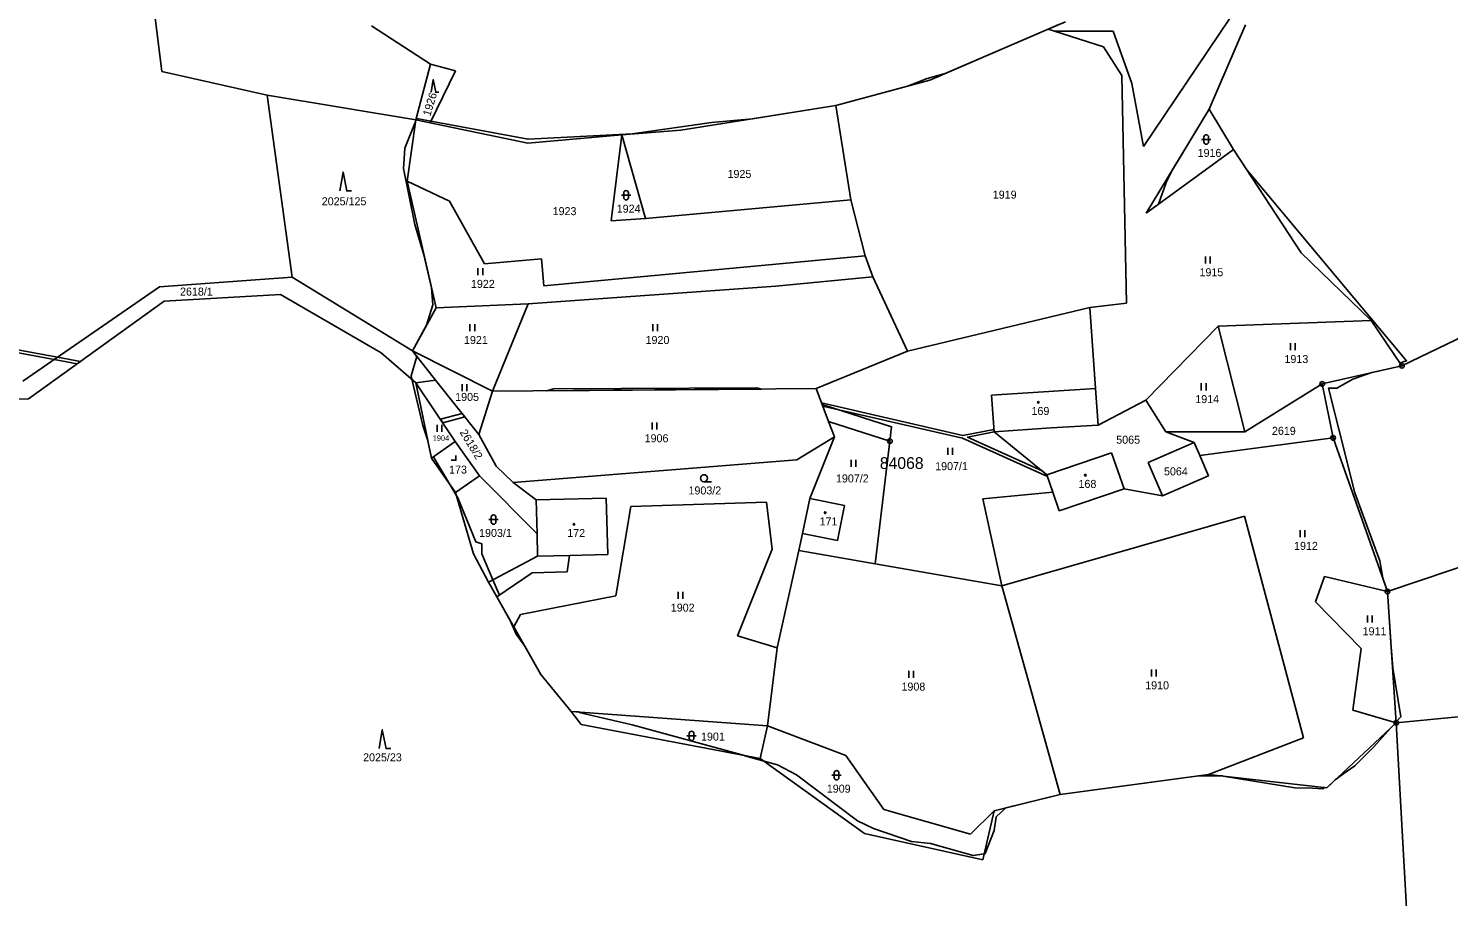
# Model space of a CAD drawing. Extents: x -439246 to -433691, y -1130252 to -1121148.
# Drawn here: x -435128.3 to -434826.6, y -1122853.5 to -1122669.1 of the extents above; entities that cross this region are included whole.
import ezdxf

# ---------------------------------------------------------------- set-up
doc = ezdxf.new("R2010")
doc.units = 0
for name, color, linetype in [('Vrstva 1', 7, 'Continuous'), ('Vrstva 16', 7, 'Continuous'), ('Vrstva 18', 7, 'Continuous'), ('Vrstva 19', 7, 'Continuous'), ('Vrstva 24', 7, 'Continuous'), ('Vrstva 25', 7, 'Continuous'), ('Vrstva 3', 7, 'Continuous'), ('Vrstva 30', 7, 'Continuous'), ('Vrstva 37', 7, 'Continuous'), ('Vrstva 4', 7, 'Continuous'), ('Vrstva 52', 7, 'Continuous'), ('Vrstva 53', 7, 'Continuous'), ('Vrstva 6', 7, 'Continuous')]:
    doc.layers.add(name, color=color, linetype=linetype)

msp = doc.modelspace()

# ---------------------------------------------------------------- linework, layer by layer
at = {"layer": 'Vrstva 1'}
for p, q in [((-434958.28, -1122752.63), (-434960.91, -1122745.65)), ((-434957.04, -1122755.91), (-434958.28, -1122752.63)), ((-434958.28, -1122752.63), (-434945.26, -1122756.79)), ((-434945.26, -1122756.79), (-434948.4, -1122782.86)), ((-434964.58, -1122780.04), (-434948.4, -1122782.86)), ((-434948.4, -1122782.86), (-434921.51, -1122787.56))]:
    msp.add_line(p, q, dxfattribs=at)
for points in [[(-435110.67, -1122591.86), (-435099.91, -1122678.29)], [(-434911.62, -1122669.31), (-434936.77, -1122680.13)], [(-434907.93, -1122667.72), (-434911.62, -1122669.31)], [(-434911.62, -1122669.31), (-434910.32, -1122669.73)], [(-434891.42, -1122694.21), (-434873.15, -1122667.13)], [(-434877.47, -1122686.27), (-434869.74, -1122668.37)], [(-434910.32, -1122669.73), (-434897.86, -1122669.73)], [(-434910.32, -1122669.73), (-434899.9, -1122673.08)], [(-434897.86, -1122669.73), (-434893.9, -1122680.87)], [(-434899.9, -1122673.08), (-434896.02, -1122679.15)], [(-435099.91, -1122678.29), (-435077.56, -1122683.33)], [(-435045.99, -1122688.56), (-435042.85, -1122676.72)], [(-435037.54, -1122678.13), (-435042.94, -1122689.2)], [(-435042.85, -1122676.72), (-435037.54, -1122678.13)], [(-434936.77, -1122680.13), (-434956.77, -1122685.52)], [(-434896.02, -1122679.15), (-434895, -1122727.5)], [(-434893.9, -1122680.87), (-434891.42, -1122694.21)], [(-435077.56, -1122683.33), (-435072.24, -1122721.97)], [(-434956.77, -1122685.52), (-434989.69, -1122690.73)], [(-434953.53, -1122705.58), (-434956.77, -1122685.52)], [(-434877.47, -1122686.27), (-434890.86, -1122708.42)], [(-434872.29, -1122694.89), (-434877.47, -1122686.27)], [(-435045.99, -1122688.56), (-435047.8, -1122701.6)], [(-435042.94, -1122689.2), (-435045.99, -1122688.56)], [(-435022.17, -1122693.54), (-435042.94, -1122689.2)], [(-435002.21, -1122691.76), (-435022.17, -1122693.54)], [(-435002.21, -1122691.76), (-435004.45, -1122710.03)], [(-434989.69, -1122690.73), (-435002.21, -1122691.76)], [(-434997.18, -1122709.5), (-435002.21, -1122691.76)], [(-434890.86, -1122708.42), (-434872.29, -1122694.89)], [(-434857.89, -1122716.8), (-434872.29, -1122694.89)], [(-435047.8, -1122701.6), (-435041.66, -1122728.48)], [(-435047.8, -1122701.6), (-435038.84, -1122705.84)], [(-434997.18, -1122709.5), (-434953.53, -1122705.58)], [(-434950.53, -1122717.43), (-434953.53, -1122705.58)], [(-435038.84, -1122705.84), (-435031.39, -1122719.18)], [(-435004.45, -1122710.03), (-434997.18, -1122709.5)], [(-435018.74, -1122723.84), (-434950.53, -1122717.43)], [(-434948.89, -1122721.88), (-434950.53, -1122717.43)], [(-434843.04, -1122731.17), (-434857.89, -1122716.8)], [(-435031.39, -1122719.18), (-435019.27, -1122718.07)], [(-435019.27, -1122718.07), (-435018.74, -1122723.84)], [(-435072.24, -1122721.97), (-435100.43, -1122724.06)], [(-435046.68, -1122737.62), (-435072.24, -1122721.97)], [(-434969.49, -1122723.92), (-434948.89, -1122721.88)], [(-434941.52, -1122737.69), (-434948.89, -1122721.88)], [(-435100.43, -1122724.06), (-435129.44, -1122744.07)], [(-435074.7, -1122725.66), (-435099.41, -1122727.04)], [(-435053.29, -1122738.05), (-435074.7, -1122725.66)], [(-435022.09, -1122727.61), (-434969.49, -1122723.92)], [(-435099.41, -1122727.04), (-435128.22, -1122747.8)], [(-435041.66, -1122728.48), (-435046.68, -1122737.62)], [(-435022.09, -1122727.61), (-435041.66, -1122728.48)], [(-435029.69, -1122746.2), (-435022.09, -1122727.61)], [(-434902.81, -1122728.41), (-434941.52, -1122737.69)], [(-434895, -1122727.5), (-434902.81, -1122728.41)], [(-434901.58, -1122745.59), (-434902.81, -1122728.41)], [(-434836.51, -1122740.8), (-434813.44, -1122729.7)], [(-434890.92, -1122748.1), (-434875.56, -1122732.38)], [(-434875.56, -1122732.38), (-434843.04, -1122731.17)], [(-434875.56, -1122732.38), (-434869.89, -1122754.85)], [(-434836.51, -1122740.8), (-434843.04, -1122731.17)], [(-435045.93, -1122744.39), (-435053.29, -1122738.05)], [(-435046.68, -1122737.62), (-435029.69, -1122746.2)], [(-435046.68, -1122737.62), (-435041.75, -1122743.82)], [(-434960.91, -1122745.65), (-434941.52, -1122737.69)], [(-434853.42, -1122744.64), (-434836.51, -1122740.8)], [(-435045.93, -1122744.39), (-435041.75, -1122743.82)], [(-435042.66, -1122760.42), (-435045.93, -1122744.39)], [(-435045.93, -1122744.39), (-435037.58, -1122756.85)], [(-435041.75, -1122743.82), (-435032.56, -1122755.39)], [(-434869.89, -1122754.85), (-434853.42, -1122744.64)], [(-434851.13, -1122756.12), (-434853.42, -1122744.64)], [(-435128.22, -1122747.8), (-435145.57, -1122747.87)], [(-435029.69, -1122746.2), (-435032.56, -1122755.39)], [(-435029.69, -1122746.2), (-434960.91, -1122745.65)], [(-434923.66, -1122747.06), (-434901.58, -1122745.59)], [(-434923.14, -1122754.85), (-434923.66, -1122747.06)], [(-434901.02, -1122753.41), (-434901.58, -1122745.59)], [(-434839.57, -1122788.76), (-434713.87, -1122746.4)], [(-434890.92, -1122748.1), (-434901.02, -1122753.41)], [(-434886.67, -1122754.85), (-434890.92, -1122748.1)], [(-434910.97, -1122753.97), (-434901.02, -1122753.41)], [(-435042.66, -1122760.42), (-435037.58, -1122756.85)], [(-435037.58, -1122756.85), (-435032.45, -1122764.16)], [(-435032.56, -1122755.39), (-435028.9, -1122762.1)], [(-434957.04, -1122755.91), (-434965, -1122760.77)], [(-434957.04, -1122755.91), (-434962.29, -1122768.97)], [(-434923.14, -1122754.85), (-434910.97, -1122753.97)], [(-434911.93, -1122763.93), (-434923.14, -1122754.85)], [(-434869.89, -1122754.85), (-434886.67, -1122754.85)], [(-434886.67, -1122754.85), (-434880.62, -1122757.08)], [(-434851.13, -1122756.12), (-434879.42, -1122759.85)], [(-434839.57, -1122788.76), (-434851.13, -1122756.12)], [(-434911.93, -1122763.93), (-434898.18, -1122759.27)], [(-434898.18, -1122759.27), (-434895.47, -1122766.9)], [(-434880.62, -1122757.08), (-434890.41, -1122761.31)], [(-434879.42, -1122759.85), (-434880.62, -1122757.08)], [(-434877.55, -1122764.19), (-434879.42, -1122759.85)], [(-435037.53, -1122767.73), (-435042.66, -1122760.42)], [(-435028.9, -1122762.1), (-435025.28, -1122765.56)], [(-434965, -1122760.77), (-435025.28, -1122765.56)], [(-434890.41, -1122761.31), (-434887.35, -1122768.42)], [(-435037.53, -1122767.73), (-435032.45, -1122764.16)], [(-435032.45, -1122764.16), (-435020.22, -1122776.51)], [(-435025.28, -1122765.56), (-435020.39, -1122769.27)], [(-434910.65, -1122767.66), (-434911.93, -1122763.93)], [(-434887.35, -1122768.42), (-434877.55, -1122764.19)], [(-435033.69, -1122780.71), (-435037.53, -1122767.73)], [(-435005.5, -1122768.91), (-435020.39, -1122769.27)], [(-435005.2, -1122780.87), (-435005.5, -1122768.91)], [(-434962.29, -1122768.97), (-434963.82, -1122776.38)], [(-434962.29, -1122768.97), (-434954.88, -1122770.5)], [(-434925.52, -1122769.02), (-434910.65, -1122767.66)], [(-434909.31, -1122771.58), (-434910.65, -1122767.66)], [(-434895.47, -1122766.9), (-434909.31, -1122771.58)], [(-434895.47, -1122766.9), (-434887.35, -1122768.42)], [(-435020.22, -1122776.51), (-435020.39, -1122769.27)], [(-435000.32, -1122770.68), (-435003.48, -1122789.64)], [(-434971.47, -1122769.76), (-435000.32, -1122770.68)], [(-434970.26, -1122779.77), (-434971.47, -1122769.76)], [(-434954.88, -1122770.5), (-434956.41, -1122777.91)], [(-434921.51, -1122787.56), (-434925.52, -1122769.02)], [(-434921.51, -1122787.56), (-434869.92, -1122772.72)], [(-434869.92, -1122772.72), (-434857.42, -1122819.78)], [(-435020.1, -1122781.23), (-435020.22, -1122776.51)], [(-434963.82, -1122776.38), (-434964.58, -1122780.04)], [(-434956.41, -1122777.91), (-434963.82, -1122776.38)], [(-435030.52, -1122786.74), (-435033.69, -1122780.71)], [(-435013.34, -1122781.07), (-435005.2, -1122780.87)], [(-434977.64, -1122798.15), (-434970.26, -1122779.77)], [(-434964.58, -1122780.04), (-434969.23, -1122800.68)], [(-435020.1, -1122781.23), (-435030.52, -1122786.74)], [(-435013.83, -1122784.54), (-435013.34, -1122781.07)], [(-435028.74, -1122789.89), (-435030.52, -1122786.74)], [(-435028.74, -1122789.89), (-435021.23, -1122784.78)], [(-435021.23, -1122784.78), (-435013.83, -1122784.54)], [(-434852.97, -1122785.53), (-434854.87, -1122790.95)], [(-434839.57, -1122788.76), (-434852.97, -1122785.53)], [(-435025.14, -1122796.24), (-435028.74, -1122789.89)], [(-435003.48, -1122789.64), (-435023.73, -1122793.59)], [(-434909.1, -1122831.87), (-434921.51, -1122787.56)], [(-434837.7, -1122816.59), (-434839.57, -1122788.76)], [(-434854.87, -1122790.95), (-434845.14, -1122800.83)], [(-435023.73, -1122793.59), (-435025.14, -1122796.24)], [(-435019.42, -1122806.35), (-435025.14, -1122796.24)], [(-434969.23, -1122800.68), (-434977.64, -1122798.15)], [(-434969.23, -1122800.68), (-434971.28, -1122817.24)], [(-434845.14, -1122800.83), (-434846.94, -1122813.95)], [(-435012.98, -1122814.19), (-435019.42, -1122806.35)], [(-434755.96, -1122808.7), (-434837.7, -1122816.59)], [(-434971.28, -1122817.24), (-435012.98, -1122814.19)], [(-435012.98, -1122814.19), (-435010.81, -1122816.97)], [(-434846.94, -1122813.95), (-434837.7, -1122816.59)], [(-435010.81, -1122816.97), (-434972.85, -1122824.22)], [(-434972.85, -1122824.22), (-434971.28, -1122817.24)], [(-434971.28, -1122817.24), (-434954.64, -1122823.55)], [(-434837.7, -1122816.59), (-434852.47, -1122830.39)], [(-434832.55, -1122909.42), (-434837.7, -1122816.59)], [(-434857.42, -1122819.78), (-434877.61, -1122827.57)], [(-434950.68, -1122840.14), (-434972.85, -1122824.22)], [(-434954.64, -1122823.55), (-434946.58, -1122835.02)], [(-434877.61, -1122827.57), (-434909.1, -1122831.87)], [(-434877.61, -1122827.57), (-434852.47, -1122830.39)], [(-434909.1, -1122831.87), (-434923.12, -1122835.29)], [(-434946.58, -1122835.02), (-434928.14, -1122840.26)], [(-434928.14, -1122840.26), (-434923.12, -1122835.29)], [(-434923.12, -1122835.29), (-434925.54, -1122845.73)], [(-434925.54, -1122845.73), (-434950.68, -1122840.14)]]:
    msp.add_lwpolyline(points, dxfattribs=at)
at = {"layer": 'Vrstva 24'}
for centre, radius in [((-434836.51, -1122740.8), 0.5), ((-434836.51, -1122740.8), 0.1), ((-434853.42, -1122744.64), 0.5), ((-434853.42, -1122744.64), 0.1), ((-434945.26, -1122756.79), 0.5), ((-434945.26, -1122756.79), 0.1), ((-434851.13, -1122756.12), 0.5), ((-434851.13, -1122756.12), 0.1), ((-434839.57, -1122788.76), 0.5), ((-434839.57, -1122788.76), 0.1), ((-434837.7, -1122816.59), 0.5), ((-434837.7, -1122816.59), 0.1)]:
    msp.add_circle(centre, radius, dxfattribs=at)
at = {"layer": 'Vrstva 25'}
for p, q in [((-434879.08, -1122692.74), (-434877.08, -1122692.74)), ((-434878.58, -1122693.24), (-434878.58, -1122692.24)), ((-434877.58, -1122692.24), (-434877.58, -1122693.24)), ((-435002.29, -1122704.58), (-435000.29, -1122704.58)), ((-435001.79, -1122705.08), (-435001.79, -1122704.08)), ((-435000.79, -1122704.08), (-435000.79, -1122705.08)), ((-434878.23, -1122719.08), (-434878.23, -1122717.58)), ((-434877.23, -1122719.08), (-434877.23, -1122717.58)), ((-435032.76, -1122721.55), (-435032.76, -1122720.05)), ((-435031.76, -1122721.55), (-435031.76, -1122720.05)), ((-435034.46, -1122733.47), (-435034.46, -1122731.97)), ((-435033.46, -1122733.47), (-435033.46, -1122731.97)), ((-434995.6, -1122733.47), (-434995.6, -1122731.97)), ((-434994.6, -1122733.47), (-434994.6, -1122731.97)), ((-434860.18, -1122737.51), (-434860.18, -1122736.01)), ((-434859.18, -1122737.51), (-434859.18, -1122736.01)), ((-435036.15, -1122746.19), (-435036.15, -1122744.69)), ((-435035.15, -1122746.19), (-435035.15, -1122744.69)), ((-434879.11, -1122746.02), (-434879.11, -1122744.52)), ((-434878.11, -1122746.02), (-434878.11, -1122744.52)), ((-435041.45, -1122754.81), (-435041.45, -1122753.31)), ((-435040.45, -1122754.81), (-435040.45, -1122753.31)), ((-434995.75, -1122754.34), (-434995.75, -1122752.84)), ((-434994.75, -1122754.34), (-434994.75, -1122752.84)), ((-434932.95, -1122759.74), (-434932.95, -1122758.24)), ((-434931.95, -1122759.74), (-434931.95, -1122758.24)), ((-434953.51, -1122762.24), (-434953.51, -1122760.74)), ((-434952.51, -1122762.24), (-434952.51, -1122760.74)), ((-434984.76, -1122765.42), (-434983.16, -1122765.42)), ((-435030.46, -1122773.45), (-435028.46, -1122773.45)), ((-435029.96, -1122773.95), (-435029.96, -1122772.95)), ((-435028.96, -1122772.95), (-435028.96, -1122773.95)), ((-434858.14, -1122777.19), (-434858.14, -1122775.69)), ((-434857.14, -1122777.19), (-434857.14, -1122775.69)), ((-434990.24, -1122790.3), (-434990.24, -1122788.8)), ((-434989.24, -1122790.3), (-434989.24, -1122788.8)), ((-434843.8, -1122795.32), (-434843.8, -1122793.82)), ((-434842.8, -1122795.32), (-434842.8, -1122793.82)), ((-434941.23, -1122807.08), (-434941.23, -1122805.58)), ((-434940.23, -1122807.08), (-434940.23, -1122805.58)), ((-434889.69, -1122806.8), (-434889.69, -1122805.3)), ((-434888.69, -1122806.8), (-434888.69, -1122805.3)), ((-434988.38, -1122819.39), (-434986.38, -1122819.39)), ((-434987.88, -1122819.89), (-434987.88, -1122818.89)), ((-434986.88, -1122818.89), (-434986.88, -1122819.89)), ((-434957.58, -1122827.75), (-434955.58, -1122827.75)), ((-434957.08, -1122828.25), (-434957.08, -1122827.25)), ((-434956.08, -1122827.25), (-434956.08, -1122828.25))]:
    msp.add_line(p, q, dxfattribs=at)
for points in [[(-435042.73, -1122682.7), (-435042.26, -1122680.02), (-435041.72, -1122682.7), (-435041.05, -1122682.7)], [(-435062.12, -1122703.65), (-435061.42, -1122699.65), (-435060.62, -1122703.65), (-435059.62, -1122703.65)], [(-435038.43, -1122760.86), (-435037.43, -1122760.86), (-435037.43, -1122759.86)], [(-435053.78, -1122822.1), (-435053.08, -1122818.1), (-435052.28, -1122822.1), (-435051.28, -1122822.1)]]:
    msp.add_lwpolyline(points, dxfattribs=at)
for centre, radius in [((-434913.72, -1122748.54), 0.175), ((-434984.76, -1122764.67), 0.75), ((-434903.75, -1122764.03), 0.175), ((-434959.01, -1122772), 0.175), ((-435012.38, -1122774.45), 0.175)]:
    msp.add_circle(centre, radius, dxfattribs=at)
for centre, start, end in [((-434878.08, -1122692.24), 0, 180), ((-434878.08, -1122693.24), 180, 0), ((-435001.29, -1122704.08), 0, 180), ((-435001.29, -1122705.08), 180, 0), ((-435029.46, -1122772.95), 0, 180), ((-435029.46, -1122773.95), 180, 0), ((-434987.38, -1122818.89), 0, 180), ((-434987.38, -1122819.89), 180, 0), ((-434956.58, -1122827.25), 0, 180), ((-434956.58, -1122828.25), 180, 0)]:
    msp.add_arc(centre, 0.5, start, end, dxfattribs=at)
at = {"layer": 'Vrstva 3'}
for points in [[(-434923.66, -1122747.06), (-434901.58, -1122745.59)], [(-434923.14, -1122754.85), (-434923.66, -1122747.06)], [(-434901.02, -1122753.41), (-434901.58, -1122745.59)], [(-434910.97, -1122753.97), (-434901.02, -1122753.41)], [(-434923.14, -1122754.85), (-434910.97, -1122753.97)], [(-434911.93, -1122763.93), (-434898.18, -1122759.27)], [(-434898.18, -1122759.27), (-434895.47, -1122766.9)], [(-434910.65, -1122767.66), (-434911.93, -1122763.93)], [(-435005.5, -1122768.91), (-435020.39, -1122769.27)], [(-435005.2, -1122780.87), (-435005.5, -1122768.91)], [(-434962.29, -1122768.97), (-434963.82, -1122776.38)], [(-434962.29, -1122768.97), (-434954.88, -1122770.5)], [(-434909.31, -1122771.58), (-434910.65, -1122767.66)], [(-434895.47, -1122766.9), (-434909.31, -1122771.58)], [(-435020.22, -1122776.51), (-435020.39, -1122769.27)], [(-434954.88, -1122770.5), (-434956.41, -1122777.91)], [(-435020.1, -1122781.23), (-435020.22, -1122776.51)], [(-434956.41, -1122777.91), (-434963.82, -1122776.38)], [(-435013.34, -1122781.07), (-435005.2, -1122780.87)], [(-435020.1, -1122781.23), (-435013.34, -1122781.07)]]:
    msp.add_lwpolyline(points, dxfattribs=at)
at = {"layer": 'Vrstva 30'}
for points in [[(-435122.76, -1122739.47), (-435142.28, -1122735.86), (-435142.12, -1122735.25), (-435122.05, -1122738.97), (-435122.76, -1122739.47)], [(-435117.9, -1122740.36), (-435122.76, -1122739.47), (-435122.05, -1122738.97), (-435117.21, -1122739.87), (-435117.9, -1122740.36)], [(-434973.53, -1122745.51), (-434972.52, -1122745.74), (-435018.19, -1122746.11), (-435016.7, -1122745.71), (-434973.53, -1122745.51)], [(-435040.21, -1122752.92), (-435040.74, -1122752.14), (-435036.12, -1122750.9), (-435035.56, -1122751.62), (-435040.21, -1122752.92)], [(-434929.85, -1122756.16), (-434959.52, -1122749.34), (-434959.77, -1122748.67), (-434929.75, -1122755.57), (-434923.18, -1122754.32), (-434923.14, -1122754.85), (-434928.76, -1122755.99), (-434912.94, -1122763.11), (-434911.93, -1122763.93), (-434911.81, -1122764.28), (-434929.85, -1122756.16)], [(-434958.28, -1122752.63), (-434959.63, -1122749.05), (-434944.89, -1122753.75), (-434945.26, -1122756.79), (-434958.28, -1122752.63)]]:
    msp.add_lwpolyline(points, dxfattribs=at)
at = {"layer": 'Vrstva 37'}
for centre in [(-434913.72, -1122748.54), (-434903.75, -1122764.03), (-434959.01, -1122772), (-435012.38, -1122774.45)]:
    msp.add_circle(centre, 0.175, dxfattribs=at)
at = {"layer": 'Vrstva 4'}
msp.add_lwpolyline([(-435020.1, -1122781.23), (-435013.34, -1122781.07)], dxfattribs=at)
at = {"layer": 'Vrstva 52'}
for points in [[(-434909.4, -1122668.35), (-434911.62, -1122669.31), (-434933.52, -1122678.73), (-434937.31, -1122679.77), (-434939.32, -1122680.55), (-434941.51, -1122681.41), (-434956.77, -1122685.52), (-434974.47, -1122688.32), (-434983.13, -1122689.11), (-435000, -1122691.52), (-435022.1, -1122692.69), (-435042.77, -1122688.85), (-435045.73, -1122688.3), (-435045.85, -1122688.59), (-435045.99, -1122688.56), (-435046.07, -1122689.11), (-435048.33, -1122694.61), (-435048.44, -1122696.78), (-435048.55, -1122698.87), (-435046.2, -1122710.81), (-435044.24, -1122717.2), (-435042.62, -1122724.27), (-435042.36, -1122727.87), (-435043.67, -1122732.14), (-435046.68, -1122737.62), (-435045.72, -1122738.83), (-435046.98, -1122742.94), (-435046.82, -1122743.62), (-435044.5, -1122753.46), (-435043.47, -1122756.45), (-435042.66, -1122760.42), (-435042.21, -1122760.1), (-435042.15, -1122760.29), (-435038.59, -1122766.22), (-435037.38, -1122768.24), (-435037.03, -1122768.82), (-435033.19, -1122778.2), (-435031.91, -1122778.63), (-435031.91, -1122780.76), (-435029.58, -1122786.24), (-435028.19, -1122789.52), (-435028.74, -1122789.89), (-435025.91, -1122794.87), (-435024.66, -1122797.82), (-435022.83, -1122800.32), (-435019.42, -1122806.35), (-435012.98, -1122814.19), (-435011.39, -1122814.31), (-435011.23, -1122814.45), (-435000, -1122817.03), (-434976.12, -1122823.59), (-434976.06, -1122823.61), (-434972.23, -1122824.66), (-434969.13, -1122825.52), (-434965.1, -1122827.64), (-434952.16, -1122837.4), (-434948.77, -1122839.09), (-434940.7, -1122841.85), (-434936.67, -1122842.27), (-434927.55, -1122844.82), (-434925.24, -1122844.43), (-434925.01, -1122844.4), (-434923.1, -1122839.52), (-434922.67, -1122836.55), (-434920.66, -1122834.69), (-434909.1, -1122831.87), (-434879.66, -1122827.85), (-434875.11, -1122827.85)], [(-434875.11, -1122827.85), (-434874.55, -1122827.91), (-434874.48, -1122827.92), (-434859.24, -1122830.39), (-434855.46, -1122830.53), (-434853.3, -1122830.61), (-434852.93, -1122830.34), (-434852.47, -1122830.39), (-434850.7, -1122828.73), (-434848.32, -1122827.02), (-434846.51, -1122825.73), (-434842.48, -1122821.7), (-434838.87, -1122817.69), (-434837.7, -1122816.59), (-434837.71, -1122816.4), (-434836.75, -1122815.33), (-434838.45, -1122804.94), (-434838.84, -1122799.55), (-434839.57, -1122788.76), (-434840.57, -1122785.93), (-434841.21, -1122782.24), (-434846.51, -1122767.81), (-434849.91, -1122754.24), (-434852.13, -1122745.57), (-434850.33, -1122745.54), (-434846.94, -1122743.63), (-434842.87, -1122742.24), (-434836.51, -1122740.8), (-434836.91, -1122740.21), (-434836.21, -1122739.98), (-434835.5, -1122739.74), (-434869.47, -1122699.17), (-434872.29, -1122694.89), (-434888.18, -1122706.46), (-434886.61, -1122701.84), (-434885.26, -1122699.16), (-434877.47, -1122686.27), (-434869.74, -1122668.37)]]:
    msp.add_lwpolyline(points, dxfattribs=at)
at = {"layer": 'Vrstva 6'}
for points in [[(-435055.38, -1122668.58), (-435042.85, -1122676.72)], [(-435077.56, -1122683.33), (-435045.99, -1122688.56)]]:
    msp.add_lwpolyline(points, dxfattribs=at)

# ---------------------------------------------------------------- texts
at = {"layer": 'Vrstva 16'}
msp.add_text('2618/1', height=1.7, dxfattribs=at).set_placement((-435096.05, -1122725.89))
at = {"layer": 'Vrstva 18'}
for s, rotation, p in [('1926', 73.0545, (-435042.91, -1122687.91)), ('2618/2', 301.1556, (-435036.7, -1122754.92)), ('1907/1', 0.2558, (-434935.64, -1122762.97))]:
    msp.add_text(s, height=1.7, rotation=rotation, dxfattribs=at).set_placement(p)
for s, height, p in [('1916', 1.7, (-434879.9, -1122696.44)), ('1925', 1.7, (-434979.75, -1122700.91)), ('2025/125', 1.7, (-435065.94, -1122706.71)), ('1919', 1.7, (-434923.41, -1122705.3)), ('1923', 1.7, (-435016.9, -1122708.81)), ('1924', 1.7, (-435003.29, -1122708.28)), ('1915', 1.7, (-434879.5, -1122721.78)), ('1922', 1.7, (-435034.25, -1122724.25)), ('1921', 1.7, (-435035.73, -1122736.17)), ('1920', 1.7, (-434997.16, -1122736.17)), ('1913', 1.7, (-434861.45, -1122740.21)), ('1905', 1.7, (-435037.6, -1122748.26)), ('1914', 1.7, (-434880.39, -1122748.72)), ('2619', 1.7, (-434864.11, -1122755.46)), ('1904', 1.14, (-435042.38, -1122756.73)), ('1906', 1.7, (-434997.36, -1122757.04)), ('5065', 1.7, (-434897.18, -1122757.35)), ('5064', 1.7, (-434887.04, -1122764.06)), ('1907/2', 1.7, (-434956.72, -1122765.57)), ('1903/2', 1.7, (-434988.04, -1122768.12)), ('1903/1', 1.7, (-435032.52, -1122777.15)), ('1912', 1.7, (-434859.41, -1122779.89)), ('1902', 1.7, (-434991.8, -1122793)), ('1911', 1.7, (-434844.84, -1122798.02)), ('1908', 1.7, (-434942.8, -1122809.78)), ('1910', 1.7, (-434891.03, -1122809.5)), ('1901', 1.7, (-434985.38, -1122820.39)), ('2025/23', 1.7, (-435057.16, -1122824.8)), ('1909', 1.7, (-434958.66, -1122831.45))]:
    msp.add_text(s, height=height, dxfattribs=at).set_placement(p)
at = {"layer": 'Vrstva 19'}
for s, p in [('169', (-434915.18, -1122751.24)), ('173', (-435038.9, -1122763.69)), ('168', (-434905.2, -1122766.73)), ('171', (-434960.2, -1122774.7)), ('172', (-435013.79, -1122777.15))]:
    msp.add_text(s, height=1.7, dxfattribs=at).set_placement(p)
at = {"layer": 'Vrstva 53'}
msp.add_text('84068', height=2.5, dxfattribs=at).set_placement((-434947.4, -1122762.71))

doc.saveas('drawing.dxf')
